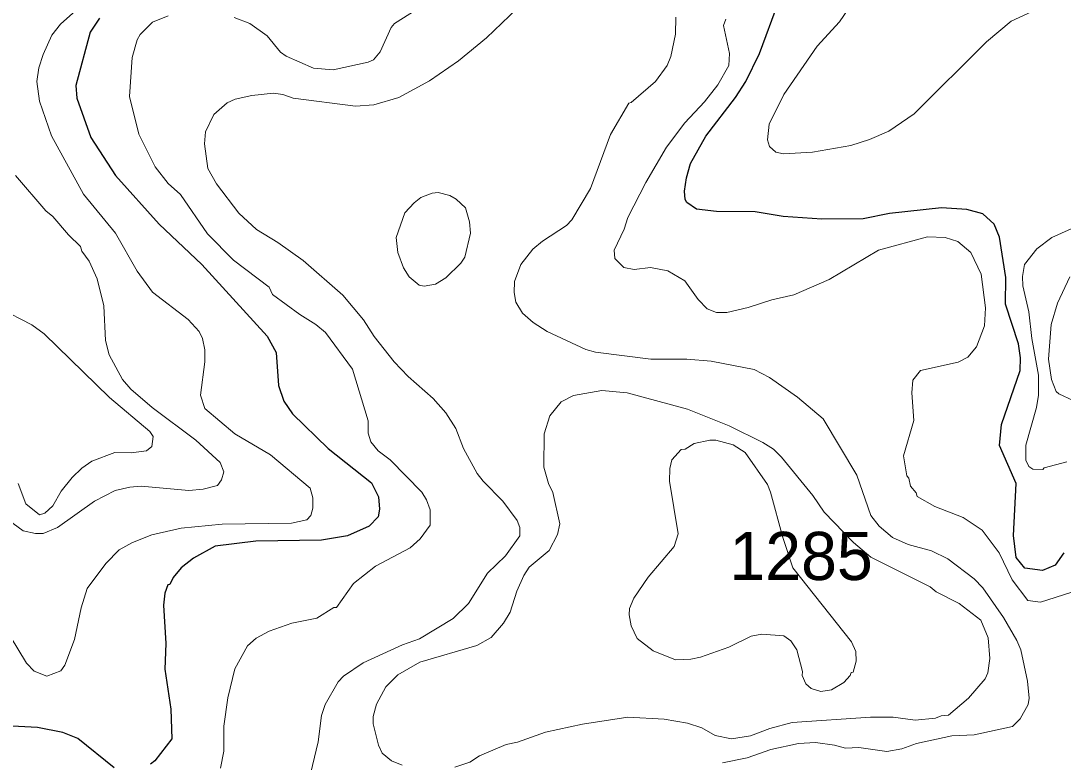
# Model space of a CAD drawing. Extents: x 598.3 to 623.2, y 6902.2 to 6930.1.
# Drawn here: x 617.225 to 618.956, y 6913.109 to 6914.339 of the extents above; entities that cross this region are included whole.
import ezdxf

# ---------------------------------------------------------------- set-up
doc = ezdxf.new("R2010")
doc.units = 0
doc.header["$LTSCALE"] = 0.032
doc.layers.add('1', color=7, linetype='Continuous', lineweight=25)
doc.layers.add('2', color=7, linetype='Continuous', lineweight=13)
doc.layers.add('21', color=7, linetype='Continuous')

msp = doc.modelspace()

# ---------------------------------------------------------------- linework, layer by layer
at = {"layer": '1'}
for points in [[(618.9567, 6913.4562), (618.9422, 6913.436), (618.9211, 6913.4271), (618.8917, 6913.4309), (618.8775, 6913.4483), (618.8733, 6913.4848), (618.8774, 6913.5716), (618.8499, 6913.6344), (618.853, 6913.6691), (618.8839, 6913.7589), (618.8847, 6913.7802), (618.8813, 6913.8034), (618.8597, 6913.8691), (618.8604, 6913.913), (618.85, 6913.9804), (618.8408, 6914.0019), (618.8224, 6914.0187), (618.7955, 6914.0264), (618.7533, 6914.0291), (618.6673, 6914.0196), (618.6236, 6914.0107), (618.5546, 6914.0099), (618.4909, 6914.0146), (618.4444, 6914.022), (618.3797, 6914.0228), (618.3467, 6914.0267), (618.3307, 6914.0378), (618.3277, 6914.0429), (618.327, 6914.0566), (618.3301, 6914.0787), (618.3369, 6914.1024), (618.362, 6914.1477), (618.4114, 6914.2123), (618.4284, 6914.2384), (618.4514, 6914.2848), (618.4831, 6914.3705)], [(617.3555, 6914.3437), (617.3397, 6914.3203), (617.316, 6914.2319), (617.3175, 6914.2109), (617.3412, 6914.1456), (617.3821, 6914.0828), (617.4545, 6914.0016), (617.5253, 6913.9347), (617.6339, 6913.8158), (617.6486, 6913.7888), (617.6528, 6913.7339), (617.6613, 6913.7081), (617.6758, 6913.6872), (617.735, 6913.6296), (617.8073, 6913.5727), (617.8187, 6913.5493), (617.8202, 6913.5288), (617.818, 6913.516), (617.8034, 6913.5004), (617.7671, 6913.4846), (617.7238, 6913.4772), (617.6152, 6913.4754), (617.5472, 6913.4675), (617.5113, 6913.4474), (617.4911, 6913.4313), (617.4775, 6913.4154), (617.4722, 6913.4039), (617.4687, 6913.4029), (617.464, 6913.3894), (617.4617, 6913.3694), (617.4657, 6913.3059), (617.4641, 6913.2632), (617.4739, 6913.1968), (617.4755, 6913.1475), (617.4474, 6913.1111), (617.44, 6913.1053)], [(617.38, 6913.0992), (617.3194, 6913.1483), (617.2944, 6913.1581), (617.2523, 6913.1663), (617.2102, 6913.1687), (617.187, 6913.1762), (617.1696, 6913.1887), (617.1074, 6913.2511), (617.0461, 6913.3171), (617.0186, 6913.3381), (616.9768, 6913.3557), (616.9347, 6913.3532), (616.9118, 6913.3393), (616.8959, 6913.3225), (616.884, 6913.301), (616.8636, 6913.2798), (616.8257, 6913.2491), (616.8126, 6913.2305), (616.8036, 6913.2022), (616.7995, 6913.179), (616.7979, 6913.1168), (616.7906, 6913.029)]]:
    msp.add_lwpolyline(points, dxfattribs=at)
at = {"layer": '2'}
for points in [[(617.9232, 6914.3848), (617.8451, 6914.3349), (617.8396, 6914.3284), (617.8214, 6914.2878), (617.8102, 6914.2745), (617.8015, 6914.2707), (617.7432, 6914.2582), (617.7105, 6914.2609), (617.6651, 6914.2805), (617.656, 6914.2874), (617.6338, 6914.3144), (617.6051, 6914.3351), (617.5788, 6914.345)], [(617.2904, 6914.334), (617.3261, 6914.3655)], [(618.6045, 6914.3674), (618.5841, 6914.3379), (618.5472, 6914.2972), (618.492, 6914.2168), (618.4676, 6914.1676), (618.4646, 6914.142), (618.4679, 6914.1307), (618.4787, 6914.1213), (618.491, 6914.1184), (618.5392, 6914.1212), (618.6029, 6914.1326), (618.6339, 6914.1421), (618.6663, 6914.156), (618.7084, 6914.1848), (618.8282, 6914.3046), (618.869, 6914.3388), (618.9163, 6914.3603)], [(617.4695, 6914.3475), (617.4433, 6914.337), (617.4228, 6914.3166), (617.4179, 6914.3075), (617.4098, 6914.2784), (617.405, 6914.2139), (617.4207, 6914.1514), (617.448, 6914.097), (617.4692, 6914.0694), (617.49, 6914.0511), (617.5347, 6913.986), (617.5781, 6913.942), (617.6372, 6913.8973), (617.6424, 6913.885), (617.6878, 6913.8518), (617.7146, 6913.8353), (617.7306, 6913.8218), (617.7753, 6913.7612), (617.8015, 6913.6753), (617.8017, 6913.6551), (617.8062, 6913.6403), (617.8183, 6913.6256), (617.8379, 6913.6109), (617.8908, 6913.5571), (617.8983, 6913.5444), (617.9044, 6913.5274), (617.9045, 6913.502), (617.888, 6913.4794), (617.8714, 6913.4644), (617.8138, 6913.4342), (617.777, 6913.4055), (617.749, 6913.3656), (617.7444, 6913.3654), (617.7164, 6913.3476), (617.6745, 6913.3395), (617.6372, 6913.3265), (617.6158, 6913.3149), (617.6013, 6913.3019), (617.5799, 6913.2638), (617.5683, 6913.2156), (617.5621, 6913.1685), (617.562, 6913.1273), (617.5564, 6913.0986)], [(618.0487, 6914.3597), (617.9978, 6914.3113), (617.9516, 6914.2731), (617.9034, 6914.2396), (617.8524, 6914.212), (617.8112, 6914.1999), (617.7807, 6914.1977), (617.6771, 6914.2112), (617.66, 6914.217), (617.6441, 6914.2194), (617.6085, 6914.2155), (617.5809, 6914.209), (617.5676, 6914.203), (617.5452, 6914.1839), (617.5312, 6914.1553), (617.5297, 6914.1352), (617.5353, 6914.0943), (617.5498, 6914.0689), (617.5868, 6914.0199), (617.6161, 6913.993), (617.6517, 6913.9711), (617.6936, 6913.9414), (617.7597, 6913.8841), (617.7935, 6913.843), (617.8113, 6913.8156), (617.8447, 6913.7732), (617.8677, 6913.7487), (617.9097, 6913.7123), (617.9307, 6913.6889), (617.9472, 6913.6628), (617.9601, 6913.6296), (617.9825, 6913.5881), (617.9926, 6913.5751), (618.0254, 6913.5423), (618.049, 6913.51), (618.0533, 6913.4984), (618.0533, 6913.4847), (618.0293, 6913.4514), (617.9998, 6913.4227), (617.9679, 6913.3724), (617.9426, 6913.347), (617.8865, 6913.3135), (617.8584, 6913.3035), (617.7932, 6913.2735), (617.7608, 6913.2514), (617.7518, 6913.2421), (617.7302, 6913.2047), (617.724, 6913.186), (617.7183, 6913.1423), (617.7029, 6913.0776)], [(617.2069, 6913.318), (617.2344, 6913.2734), (617.2467, 6913.26), (617.2678, 6913.2514), (617.291, 6913.2605), (617.2979, 6913.2699), (617.3137, 6913.3126), (617.325, 6913.3649), (617.3348, 6913.3968), (617.3661, 6913.4385), (617.388, 6913.461), (617.41, 6913.4736), (617.4424, 6913.4864), (617.491, 6913.4973), (617.559, 6913.5038), (617.6743, 6913.5055), (617.6997, 6913.5113), (617.7065, 6913.518), (617.7095, 6913.5305), (617.7094, 6913.5478), (617.7053, 6913.5636), (617.6395, 6913.619), (617.5804, 6913.6538), (617.5305, 6913.6958), (617.5232, 6913.7182), (617.5304, 6913.7732), (617.5304, 6913.7932), (617.5266, 6913.8118), (617.5209, 6913.8234), (617.5029, 6913.8438), (617.4434, 6913.8889), (617.4179, 6913.924), (617.3817, 6913.9869), (617.329, 6914.0517), (617.2759, 6914.1484), (617.2557, 6914.2058), (617.2512, 6914.2387), (617.2545, 6914.261), (617.2616, 6914.2832), (617.2761, 6914.3156), (617.2904, 6914.334)], [(618.0437, 6913.8882), (618.0445, 6913.9065), (618.0549, 6913.9351), (618.0752, 6913.9603), (618.0911, 6913.9738), (618.1307, 6913.9998), (618.1399, 6914.0089), (618.1705, 6914.0611), (618.2039, 6914.1504), (618.2345, 6914.2029), (618.2381, 6914.2036), (618.2788, 6914.2386), (618.2982, 6914.2649), (618.3043, 6914.2803), (618.3118, 6914.3173), (618.3124, 6914.3455)], [(618.9681, 6913.3905), (618.9182, 6913.3744), (618.8969, 6913.3769), (618.8709, 6913.4116), (618.8491, 6913.4561), (618.8208, 6913.4941), (618.7895, 6913.5147), (618.7426, 6913.5333), (618.7129, 6913.5497), (618.7114, 6913.5557), (618.7023, 6913.5667), (618.6992, 6913.5802), (618.6961, 6913.5843), (618.6905, 6913.6173), (618.7074, 6913.6761), (618.7042, 6913.722), (618.7059, 6913.7429), (618.7186, 6913.759), (618.7814, 6913.7725), (618.7974, 6913.7808), (618.8114, 6913.7982), (618.8248, 6913.8331), (618.8264, 6913.8631), (618.8192, 6913.9189), (618.8025, 6913.955), (618.7805, 6913.9732), (618.7595, 6913.9798), (618.7301, 6913.9806), (618.6492, 6913.9588), (618.5672, 6913.9101), (618.5086, 6913.8844), (618.4717, 6913.8764), (618.4325, 6913.8634), (618.3972, 6913.8553), (618.3802, 6913.8553), (618.3645, 6913.8615), (618.3495, 6913.877), (618.3271, 6913.9076), (618.299, 6913.9242), (618.2703, 6913.9296), (618.2432, 6913.9264), (618.2261, 6913.9297), (618.2111, 6913.9447), (618.2098, 6913.9584), (618.2266, 6913.9936), (618.2329, 6914.0128), (618.2628, 6914.0708), (618.2969, 6914.1294), (618.3273, 6914.1699), (618.36, 6914.2046), (618.3821, 6914.2331), (618.4005, 6914.2654), (618.4014, 6914.2853), (618.3918, 6914.3315), (618.3952, 6914.3423)], [(617.2159, 6914.0826), (617.2661, 6914.0241), (617.2781, 6914.0144), (617.3038, 6913.9839), (617.3237, 6913.9648), (617.3261, 6913.9571), (617.3384, 6913.9405), (617.3516, 6913.9109), (617.3628, 6913.8663), (617.3654, 6913.8089), (617.3713, 6913.7847), (617.3938, 6913.7441), (617.4074, 6913.7281), (617.4426, 6913.6977), (617.5155, 6913.6435), (617.5559, 6913.6064)], [(618.9691, 6913.9942), (618.9368, 6913.9794), (618.9119, 6913.9608), (618.8911, 6913.9347), (618.8881, 6913.9148), (618.8888, 6913.8992), (618.8986, 6913.8565), (618.9034, 6913.8121), (618.9146, 6913.7511), (618.9146, 6913.7178), (618.9115, 6913.6976), (618.8937, 6913.6348), (618.8937, 6913.6102), (618.8986, 6913.5995), (618.9052, 6913.5949), (618.9217, 6913.5946), (618.9241, 6913.5971), (618.9614, 6913.6075)], [(618.9959, 6913.698), (618.9481, 6913.7202), (618.9437, 6913.7243), (618.9363, 6913.7437), (618.9312, 6913.7777), (618.9358, 6913.8353), (618.9461, 6913.8707), (618.9669, 6913.9143)], [(618.3901, 6913.1077), (618.4309, 6913.1162), (618.4702, 6913.1297), (618.5162, 6913.1396), (618.5445, 6913.1412), (618.5761, 6913.1373), (618.5941, 6913.1323), (618.6164, 6913.1332), (618.6628, 6913.1267), (618.6878, 6913.1307), (618.7121, 6913.1396), (618.7709, 6913.1526), (618.8076, 6913.1542), (618.8713, 6913.1678), (618.8839, 6913.1809), (618.8973, 6913.2047), (618.8993, 6913.2152), (618.8961, 6913.2435), (618.8852, 6913.2951), (618.8789, 6913.3107), (618.8567, 6913.349), (618.822, 6913.3983), (618.808, 6913.4131), (618.7638, 6913.4464), (618.7372, 6913.4594), (618.6984, 6913.4703), (618.6723, 6913.4818), (618.6502, 6913.5004), (618.6364, 6913.5184), (618.613, 6913.5851), (618.5569, 6913.6787), (618.5143, 6913.7147), (618.4678, 6913.7475), (618.4426, 6913.7605), (618.371, 6913.7742), (618.3308, 6913.7775), (618.2707, 6913.7779), (618.1789, 6913.7895), (618.1629, 6913.7938), (618.099, 6913.8234), (618.0753, 6913.8386), (618.0578, 6913.854), (618.0469, 6913.8723), (618.0437, 6913.8882)], [(617.2203, 6913.5714), (617.233, 6913.5375), (617.2555, 6913.5193), (617.2648, 6913.5221), (617.2777, 6913.5344), (617.2918, 6913.5584), (617.3102, 6913.5813), (617.3262, 6913.5967), (617.3429, 6913.6085), (617.3809, 6913.6228), (617.4081, 6913.6221), (617.4337, 6913.6254), (617.4421, 6913.6325), (617.4447, 6913.6494), (617.4392, 6913.6574), (617.3722, 6913.7139), (617.2635, 6913.8195), (617.243, 6913.8349), (617.1889, 6913.8626)], [(617.8582, 6913.104), (617.8403, 6913.1109), (617.8249, 6913.1238), (617.8186, 6913.1372), (617.8098, 6913.1726), (617.8098, 6913.1847), (617.8153, 6913.205), (617.8311, 6913.2337), (617.851, 6913.2537), (617.8874, 6913.2748), (617.9819, 6913.3023), (618.0055, 6913.3157), (618.0263, 6913.3394), (618.0373, 6913.3579), (618.0484, 6913.3928), (618.0601, 6913.4186), (618.0691, 6913.4323), (618.102, 6913.4603), (618.1157, 6913.4869), (618.1198, 6913.5045), (618.1084, 6913.5563), (618.1007, 6913.5713), (618.093, 6913.5987), (618.0939, 6913.6539), (618.1033, 6913.6839), (618.1219, 6913.7067), (618.1425, 6913.7176), (618.1894, 6913.7257), (618.2317, 6913.7216), (618.3316, 6913.695), (618.4011, 6913.6672), (618.4566, 6913.6395), (618.4745, 6913.6282), (618.4877, 6913.6152), (618.5398, 6913.5516), (618.5587, 6913.5239), (618.6076, 6913.4733), (618.6361, 6913.4492), (618.7345, 6913.3997), (618.7445, 6913.3915), (618.783, 6913.3722), (618.8191, 6913.3443), (618.8313, 6913.3153), (618.8337, 6913.2808), (618.8305, 6913.2573), (618.8263, 6913.2471), (618.7985, 6913.2152), (618.7649, 6913.1866), (618.7528, 6913.1857), (618.7436, 6913.1818), (618.7098, 6913.1785), (618.6734, 6913.1833), (618.6357, 6913.1834), (618.5054, 6913.1745), (618.4684, 6913.1649), (618.4365, 6913.1527), (618.4048, 6913.1478), (618.3777, 6913.1533), (618.3557, 6913.1657), (618.3316, 6913.1737), (618.2933, 6913.1801), (618.2326, 6913.1833), (618.1573, 6913.1721), (618.0962, 6913.1588), (618.0496, 6913.1419), (618.0307, 6913.138), (617.9865, 6913.1191), (617.9704, 6913.109), (617.9456, 6913.1005)], [(617.5559, 6913.6064), (617.5619, 6913.5907), (617.5578, 6913.5773), (617.5516, 6913.5681), (617.5275, 6913.5622), (617.5038, 6913.5598), (617.4247, 6913.5671), (617.4056, 6913.5654), (617.3815, 6913.5597), (617.3473, 6913.5418), (617.2858, 6913.4981), (617.262, 6913.4886), (617.2491, 6913.4881), (617.2287, 6913.4928), (617.1935, 6913.5186)]]:
    msp.add_lwpolyline(points, dxfattribs=at)
for points in [[(617.8626, 6914.0204), (617.8777, 6914.0373), (617.8891, 6914.0459), (617.9077, 6914.0535), (617.9179, 6914.0543), (617.9374, 6914.0492), (617.9479, 6914.0435), (617.9629, 6914.0287), (617.9699, 6914.0056), (617.9716, 6913.9871), (617.962, 6913.947), (617.9554, 6913.9369), (617.9305, 6913.9128), (617.9136, 6913.902), (617.8947, 6913.899), (617.8861, 6913.9005), (617.8698, 6913.9142), (617.8604, 6913.9294), (617.8506, 6913.9546), (617.8479, 6913.9795)], [(618.238, 6913.335), (618.2348, 6913.3532), (618.2356, 6913.364), (618.2426, 6913.3811), (618.2666, 6913.4161), (618.3096, 6913.4669), (618.3163, 6913.488), (618.302, 6913.5754), (618.3026, 6913.5961), (618.306, 6913.6105), (618.3215, 6913.6276), (618.3278, 6913.6286), (618.3426, 6913.6375), (618.3689, 6913.6431), (618.3791, 6913.6431), (618.4074, 6913.6353), (618.4273, 6913.6228), (618.4645, 6913.5697), (618.4698, 6913.5572), (618.4901, 6913.4819), (618.5066, 6913.4316), (618.604, 6913.3086), (618.6111, 6913.2926), (618.6119, 6913.2762), (618.6071, 6913.2581), (618.6038, 6913.2576), (618.6021, 6913.2528), (618.5911, 6913.241), (618.5707, 6913.229), (618.5534, 6913.2263), (618.537, 6913.2313), (618.5284, 6913.2387), (618.5222, 6913.2525), (618.5228, 6913.2594), (618.5135, 6913.295), (618.5035, 6913.3102), (618.492, 6913.3185), (618.4553, 6913.321), (618.4374, 6913.3178), (618.4006, 6913.2995), (618.3532, 6913.283), (618.3373, 6913.2797), (618.3119, 6913.2789), (618.2746, 6913.2935), (618.2481, 6913.3141)]]:
    msp.add_lwpolyline(points, close=True, dxfattribs=at)

# ---------------------------------------------------------------- texts
at = {"layer": '21'}
msp.add_text('1285', height=0.08, dxfattribs=at).set_placement((618.4014, 6913.4111))

doc.saveas('drawing.dxf')
